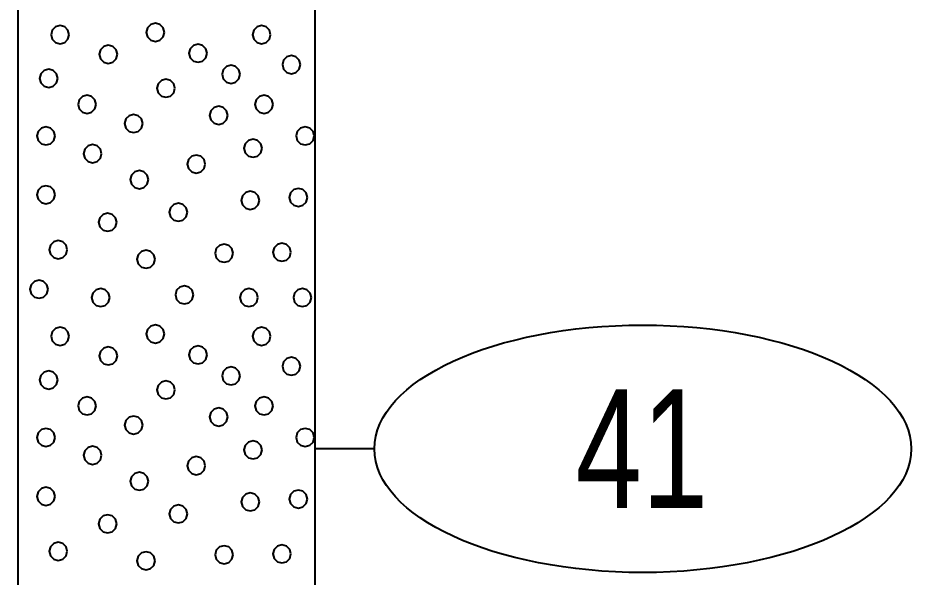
# Model space of a CAD drawing. Extents: x -76 to 974, y -1080 to -735.
# Drawn here: x -39.67 to -32.15, y -821.59 to -816.88 of the extents above; entities that cross this region are included whole.
import ezdxf
from ezdxf.enums import TextEntityAlignment as Align

# ---------------------------------------------------------------- set-up
doc = ezdxf.new("R2010")
doc.units = 0
doc.header["$LTSCALE"] = 0.36
doc.layers.add('27', color=7, linetype='Continuous', lineweight=40)

msp = doc.modelspace()

# ---------------------------------------------------------------- linework, layer by layer
at = {"layer": '27'}
for p, q in [((-39.6667, -816.8053), (-39.6667, -826.0053)), ((-37.1667, -826.0053), (-37.1667, -816.8053)), ((-36.6667, -820.5053), (-37.1667, -820.5053))]:
    msp.add_line(p, q, dxfattribs=at)
for points in [[(-38.4338, -816.9983), (-38.444, -816.9602), (-38.4719, -816.9323), (-38.51, -816.9221), (-38.5481, -816.9323), (-38.576, -816.9602), (-38.5862, -816.9983), (-38.576, -817.0364), (-38.5481, -817.0643), (-38.51, -817.0745), (-38.4719, -817.0643), (-38.444, -817.0364)], [(-39.2348, -817.0179), (-39.245, -816.9798), (-39.2729, -816.9519), (-39.311, -816.9417), (-39.3491, -816.9519), (-39.377, -816.9798), (-39.3872, -817.0179), (-39.377, -817.056), (-39.3491, -817.0839), (-39.311, -817.0941), (-39.2729, -817.0839), (-39.245, -817.056)], [(-37.5402, -817.018), (-37.5504, -816.9799), (-37.5783, -816.952), (-37.6164, -816.9418), (-37.6545, -816.952), (-37.6824, -816.9799), (-37.6926, -817.018), (-37.6824, -817.0561), (-37.6545, -817.084), (-37.6164, -817.0942), (-37.5783, -817.084), (-37.5504, -817.0561)], [(-38.8299, -817.1832), (-38.8401, -817.1451), (-38.868, -817.1172), (-38.9061, -817.107), (-38.9442, -817.1172), (-38.9721, -817.1451), (-38.9823, -817.1832), (-38.9721, -817.2213), (-38.9442, -817.2492), (-38.9061, -817.2594), (-38.868, -817.2492), (-38.8401, -817.2213)], [(-38.0748, -817.1742), (-38.085, -817.1361), (-38.1129, -817.1082), (-38.151, -817.098), (-38.1891, -817.1082), (-38.217, -817.1361), (-38.2272, -817.1742), (-38.217, -817.2123), (-38.1891, -817.2402), (-38.151, -817.2504), (-38.1129, -817.2402), (-38.085, -817.2123)], [(-37.2893, -817.2701), (-37.2995, -817.232), (-37.3274, -817.2041), (-37.3655, -817.1939), (-37.4036, -817.2041), (-37.4315, -817.232), (-37.4417, -817.2701), (-37.4315, -817.3082), (-37.4036, -817.3361), (-37.3655, -817.3463), (-37.3274, -817.3361), (-37.2995, -817.3082)], [(-37.7966, -817.3514), (-37.8068, -817.3133), (-37.8347, -817.2854), (-37.8728, -817.2752), (-37.9109, -817.2854), (-37.9388, -817.3133), (-37.949, -817.3514), (-37.9388, -817.3895), (-37.9109, -817.4174), (-37.8728, -817.4276), (-37.8347, -817.4174), (-37.8068, -817.3895)], [(-39.331, -817.3858), (-39.3412, -817.3477), (-39.3691, -817.3198), (-39.4072, -817.3096), (-39.4453, -817.3198), (-39.4732, -817.3477), (-39.4834, -817.3858), (-39.4732, -817.4239), (-39.4453, -817.4518), (-39.4072, -817.462), (-39.3691, -817.4518), (-39.3412, -817.4239)], [(-38.3449, -817.469), (-38.3551, -817.4309), (-38.383, -817.403), (-38.4211, -817.3928), (-38.4592, -817.403), (-38.4871, -817.4309), (-38.4973, -817.469), (-38.4871, -817.5071), (-38.4592, -817.535), (-38.4211, -817.5452), (-38.383, -817.535), (-38.3551, -817.5071)], [(-39.0081, -817.6044), (-39.0183, -817.5663), (-39.0462, -817.5384), (-39.0843, -817.5282), (-39.1224, -817.5384), (-39.1503, -817.5663), (-39.1605, -817.6044), (-39.1503, -817.6425), (-39.1224, -817.6704), (-39.0843, -817.6806), (-39.0462, -817.6704), (-39.0183, -817.6425)], [(-37.5194, -817.6044), (-37.5296, -817.5663), (-37.5575, -817.5384), (-37.5956, -817.5282), (-37.6337, -817.5384), (-37.6616, -817.5663), (-37.6718, -817.6044), (-37.6616, -817.6425), (-37.6337, -817.6704), (-37.5956, -817.6806), (-37.5575, -817.6704), (-37.5296, -817.6425)], [(-37.9008, -817.6972), (-37.911, -817.6591), (-37.9389, -817.6312), (-37.977, -817.621), (-38.0151, -817.6312), (-38.043, -817.6591), (-38.0532, -817.6972), (-38.043, -817.7353), (-38.0151, -817.7632), (-37.977, -817.7734), (-37.9389, -817.7632), (-37.911, -817.7353)], [(-38.6165, -817.7659), (-38.6267, -817.7278), (-38.6546, -817.6999), (-38.6927, -817.6897), (-38.7308, -817.6999), (-38.7587, -817.7278), (-38.7689, -817.7659), (-38.7587, -817.804), (-38.7308, -817.8319), (-38.6927, -817.8421), (-38.6546, -817.8319), (-38.6267, -817.804)], [(-39.3539, -817.8701), (-39.3641, -817.832), (-39.392, -817.8041), (-39.4301, -817.7939), (-39.4682, -817.8041), (-39.4961, -817.832), (-39.5063, -817.8701), (-39.4961, -817.9082), (-39.4682, -817.9361), (-39.4301, -817.9463), (-39.392, -817.9361), (-39.3641, -817.9082)], [(-37.1736, -817.8701), (-37.1838, -817.832), (-37.2117, -817.8041), (-37.2498, -817.7939), (-37.2879, -817.8041), (-37.3158, -817.832), (-37.326, -817.8701), (-37.3158, -817.9082), (-37.2879, -817.9361), (-37.2498, -817.9463), (-37.2117, -817.9361), (-37.1838, -817.9082)], [(-37.6122, -817.9744), (-37.6224, -817.9363), (-37.6503, -817.9084), (-37.6884, -817.8982), (-37.7265, -817.9084), (-37.7544, -817.9363), (-37.7646, -817.9744), (-37.7544, -818.0125), (-37.7265, -818.0404), (-37.6884, -818.0506), (-37.6503, -818.0404), (-37.6224, -818.0125)], [(-38.9623, -818.0201), (-38.9725, -817.982), (-39.0004, -817.9541), (-39.0385, -817.9439), (-39.0766, -817.9541), (-39.1045, -817.982), (-39.1147, -818.0201), (-39.1045, -818.0582), (-39.0766, -818.0861), (-39.0385, -818.0963), (-39.0004, -818.0861), (-38.9725, -818.0582)], [(-38.0902, -818.1078), (-38.1004, -818.0697), (-38.1283, -818.0419), (-38.1664, -818.0316), (-38.2045, -818.0419), (-38.2324, -818.0697), (-38.2426, -818.1078), (-38.2324, -818.1459), (-38.2045, -818.1738), (-38.1664, -818.184), (-38.1283, -818.1738), (-38.1004, -818.1459)], [(-38.5682, -818.2388), (-38.5784, -818.2007), (-38.6063, -818.1728), (-38.6444, -818.1626), (-38.6825, -818.1728), (-38.7104, -818.2007), (-38.7206, -818.2388), (-38.7104, -818.2769), (-38.6825, -818.3048), (-38.6444, -818.315), (-38.6063, -818.3048), (-38.5784, -818.2769)], [(-39.3539, -818.3659), (-39.3641, -818.3278), (-39.392, -818.2999), (-39.4301, -818.2897), (-39.4682, -818.2999), (-39.4961, -818.3278), (-39.5063, -818.3659), (-39.4961, -818.404), (-39.4682, -818.4319), (-39.4301, -818.4421), (-39.392, -818.4319), (-39.3641, -818.404)], [(-37.6351, -818.413), (-37.6453, -818.3749), (-37.6732, -818.347), (-37.7113, -818.3368), (-37.7494, -818.347), (-37.7773, -818.3749), (-37.7875, -818.413), (-37.7773, -818.4511), (-37.7494, -818.4789), (-37.7113, -818.4892), (-37.6732, -818.4789), (-37.6453, -818.4511)], [(-37.2308, -818.3888), (-37.2411, -818.3507), (-37.2689, -818.3228), (-37.307, -818.3126), (-37.3451, -818.3228), (-37.373, -818.3507), (-37.3832, -818.3888), (-37.373, -818.4269), (-37.3451, -818.4548), (-37.307, -818.465), (-37.2689, -818.4548), (-37.2411, -818.4269)], [(-38.2402, -818.5134), (-38.2504, -818.4753), (-38.2783, -818.4474), (-38.3164, -818.4372), (-38.3545, -818.4474), (-38.3824, -818.4753), (-38.3926, -818.5134), (-38.3824, -818.5515), (-38.3545, -818.5794), (-38.3164, -818.5896), (-38.2783, -818.5794), (-38.2504, -818.5515)], [(-38.8352, -818.5973), (-38.8454, -818.5592), (-38.8733, -818.5313), (-38.9114, -818.5211), (-38.9495, -818.5313), (-38.9774, -818.5592), (-38.9876, -818.5973), (-38.9774, -818.6354), (-38.9495, -818.6633), (-38.9114, -818.6735), (-38.8733, -818.6633), (-38.8454, -818.6354)], [(-39.2509, -818.8287), (-39.2611, -818.7906), (-39.289, -818.7627), (-39.3271, -818.7525), (-39.3652, -818.7627), (-39.3931, -818.7906), (-39.4033, -818.8287), (-39.3931, -818.8668), (-39.3652, -818.8946), (-39.3271, -818.9049), (-39.289, -818.8946), (-39.2611, -818.8668)], [(-37.855, -818.8579), (-37.8653, -818.8198), (-37.8931, -818.7919), (-37.9312, -818.7817), (-37.9693, -818.7919), (-37.9972, -818.8198), (-38.0074, -818.8579), (-37.9972, -818.896), (-37.9693, -818.9239), (-37.9312, -818.9341), (-37.8931, -818.9239), (-37.8653, -818.896)], [(-37.3694, -818.8503), (-37.3796, -818.8122), (-37.4075, -818.7843), (-37.4456, -818.7741), (-37.4837, -818.7843), (-37.5116, -818.8122), (-37.5218, -818.8503), (-37.5116, -818.8884), (-37.4837, -818.9163), (-37.4456, -818.9265), (-37.4075, -818.9163), (-37.3796, -818.8884)], [(-38.5123, -818.9087), (-38.5225, -818.8706), (-38.5504, -818.8428), (-38.5885, -818.8325), (-38.6266, -818.8428), (-38.6545, -818.8706), (-38.6647, -818.9087), (-38.6545, -818.9468), (-38.6266, -818.9747), (-38.5885, -818.9849), (-38.5504, -818.9747), (-38.5225, -818.9468)], [(-39.4123, -819.1617), (-39.4226, -819.1236), (-39.4504, -819.0957), (-39.4885, -819.0855), (-39.5266, -819.0957), (-39.5545, -819.1236), (-39.5647, -819.1617), (-39.5545, -819.1998), (-39.5266, -819.2277), (-39.4885, -819.2379), (-39.4504, -819.2277), (-39.4226, -819.1998)], [(-38.8937, -819.2316), (-38.9039, -819.1935), (-38.9318, -819.1657), (-38.9699, -819.1554), (-39.008, -819.1657), (-39.0359, -819.1935), (-39.0461, -819.2316), (-39.0359, -819.2697), (-39.008, -819.2976), (-38.9699, -819.3078), (-38.9318, -819.2976), (-38.9039, -819.2697)], [(-38.1894, -819.2088), (-38.1996, -819.1707), (-38.2275, -819.1428), (-38.2656, -819.1326), (-38.3037, -819.1428), (-38.3316, -819.1707), (-38.3418, -819.2088), (-38.3316, -819.2469), (-38.3037, -819.2748), (-38.2656, -819.285), (-38.2275, -819.2748), (-38.1996, -819.2469)], [(-37.6466, -819.2316), (-37.6568, -819.1935), (-37.6847, -819.1657), (-37.7228, -819.1554), (-37.7609, -819.1657), (-37.7887, -819.1935), (-37.799, -819.2316), (-37.7887, -819.2697), (-37.7609, -819.2976), (-37.7228, -819.3078), (-37.6847, -819.2976), (-37.6568, -819.2697)], [(-37.1965, -819.2316), (-37.2067, -819.1935), (-37.2346, -819.1657), (-37.2727, -819.1554), (-37.3108, -819.1657), (-37.3387, -819.1935), (-37.3489, -819.2316), (-37.3387, -819.2697), (-37.3108, -819.2976), (-37.2727, -819.3078), (-37.2346, -819.2976), (-37.2067, -819.2697)], [(-39.2348, -819.5579), (-39.245, -819.5198), (-39.2729, -819.4919), (-39.311, -819.4817), (-39.3491, -819.4919), (-39.377, -819.5198), (-39.3872, -819.5579), (-39.377, -819.596), (-39.3491, -819.6239), (-39.311, -819.6341), (-39.2729, -819.6239), (-39.245, -819.596)], [(-38.4338, -819.5383), (-38.444, -819.5002), (-38.4719, -819.4723), (-38.51, -819.4621), (-38.5481, -819.4723), (-38.576, -819.5002), (-38.5862, -819.5383), (-38.576, -819.5764), (-38.5481, -819.6043), (-38.51, -819.6145), (-38.4719, -819.6043), (-38.444, -819.5764)], [(-37.5402, -819.558), (-37.5504, -819.5199), (-37.5783, -819.492), (-37.6164, -819.4818), (-37.6545, -819.492), (-37.6824, -819.5199), (-37.6926, -819.558), (-37.6824, -819.5961), (-37.6545, -819.624), (-37.6164, -819.6342), (-37.5783, -819.624), (-37.5504, -819.5961)], [(-38.8299, -819.7232), (-38.8401, -819.6851), (-38.868, -819.6572), (-38.9061, -819.647), (-38.9442, -819.6572), (-38.9721, -819.6851), (-38.9823, -819.7232), (-38.9721, -819.7613), (-38.9442, -819.7892), (-38.9061, -819.7994), (-38.868, -819.7892), (-38.8401, -819.7613)], [(-38.0748, -819.7142), (-38.085, -819.6761), (-38.1129, -819.6482), (-38.151, -819.638), (-38.1891, -819.6482), (-38.217, -819.6761), (-38.2272, -819.7142), (-38.217, -819.7523), (-38.1891, -819.7802), (-38.151, -819.7904), (-38.1129, -819.7802), (-38.085, -819.7523)], [(-37.2893, -819.8101), (-37.2995, -819.772), (-37.3274, -819.7441), (-37.3655, -819.7339), (-37.4036, -819.7441), (-37.4315, -819.772), (-37.4417, -819.8101), (-37.4315, -819.8482), (-37.4036, -819.8761), (-37.3655, -819.8863), (-37.3274, -819.8761), (-37.2995, -819.8482)], [(-39.331, -819.9258), (-39.3412, -819.8877), (-39.3691, -819.8598), (-39.4072, -819.8496), (-39.4453, -819.8598), (-39.4732, -819.8877), (-39.4834, -819.9258), (-39.4732, -819.9639), (-39.4453, -819.9918), (-39.4072, -820.002), (-39.3691, -819.9918), (-39.3412, -819.9639)], [(-37.7966, -819.8914), (-37.8068, -819.8533), (-37.8347, -819.8254), (-37.8728, -819.8152), (-37.9109, -819.8254), (-37.9388, -819.8533), (-37.949, -819.8914), (-37.9388, -819.9295), (-37.9109, -819.9574), (-37.8728, -819.9676), (-37.8347, -819.9574), (-37.8068, -819.9295)], [(-38.3449, -820.009), (-38.3551, -819.9709), (-38.383, -819.943), (-38.4211, -819.9328), (-38.4592, -819.943), (-38.4871, -819.9709), (-38.4973, -820.009), (-38.4871, -820.0471), (-38.4592, -820.075), (-38.4211, -820.0852), (-38.383, -820.075), (-38.3551, -820.0471)], [(-39.0081, -820.1444), (-39.0183, -820.1063), (-39.0462, -820.0784), (-39.0843, -820.0682), (-39.1224, -820.0784), (-39.1503, -820.1063), (-39.1605, -820.1444), (-39.1503, -820.1825), (-39.1224, -820.2104), (-39.0843, -820.2206), (-39.0462, -820.2104), (-39.0183, -820.1825)], [(-37.5194, -820.1444), (-37.5296, -820.1063), (-37.5575, -820.0784), (-37.5956, -820.0682), (-37.6337, -820.0784), (-37.6616, -820.1063), (-37.6718, -820.1444), (-37.6616, -820.1825), (-37.6337, -820.2104), (-37.5956, -820.2206), (-37.5575, -820.2104), (-37.5296, -820.1825)], [(-37.9008, -820.2372), (-37.911, -820.1991), (-37.9389, -820.1712), (-37.977, -820.161), (-38.0151, -820.1712), (-38.043, -820.1991), (-38.0532, -820.2372), (-38.043, -820.2753), (-38.0151, -820.3032), (-37.977, -820.3134), (-37.9389, -820.3032), (-37.911, -820.2753)], [(-38.6165, -820.3059), (-38.6267, -820.2678), (-38.6546, -820.2399), (-38.6927, -820.2297), (-38.7308, -820.2399), (-38.7587, -820.2678), (-38.7689, -820.3059), (-38.7587, -820.344), (-38.7308, -820.3719), (-38.6927, -820.3821), (-38.6546, -820.3719), (-38.6267, -820.344)], [(-39.3539, -820.4101), (-39.3641, -820.372), (-39.392, -820.3441), (-39.4301, -820.3339), (-39.4682, -820.3441), (-39.4961, -820.372), (-39.5063, -820.4101), (-39.4961, -820.4482), (-39.4682, -820.4761), (-39.4301, -820.4863), (-39.392, -820.4761), (-39.3641, -820.4482)], [(-37.1736, -820.4101), (-37.1838, -820.372), (-37.2117, -820.3441), (-37.2498, -820.3339), (-37.2879, -820.3441), (-37.3158, -820.372), (-37.326, -820.4101), (-37.3158, -820.4482), (-37.2879, -820.4761), (-37.2498, -820.4863), (-37.2117, -820.4761), (-37.1838, -820.4482)], [(-37.6122, -820.5144), (-37.6224, -820.4763), (-37.6503, -820.4484), (-37.6884, -820.4382), (-37.7265, -820.4484), (-37.7544, -820.4763), (-37.7646, -820.5144), (-37.7544, -820.5525), (-37.7265, -820.5804), (-37.6884, -820.5906), (-37.6503, -820.5804), (-37.6224, -820.5525)], [(-38.9623, -820.5601), (-38.9725, -820.522), (-39.0004, -820.4941), (-39.0385, -820.4839), (-39.0766, -820.4941), (-39.1045, -820.522), (-39.1147, -820.5601), (-39.1045, -820.5982), (-39.0766, -820.6261), (-39.0385, -820.6363), (-39.0004, -820.6261), (-38.9725, -820.5982)], [(-38.0902, -820.6478), (-38.1004, -820.6097), (-38.1283, -820.5819), (-38.1664, -820.5716), (-38.2045, -820.5819), (-38.2324, -820.6097), (-38.2426, -820.6478), (-38.2324, -820.6859), (-38.2045, -820.7138), (-38.1664, -820.724), (-38.1283, -820.7138), (-38.1004, -820.6859)], [(-38.5682, -820.7788), (-38.5784, -820.7407), (-38.6063, -820.7128), (-38.6444, -820.7026), (-38.6825, -820.7128), (-38.7104, -820.7407), (-38.7206, -820.7788), (-38.7104, -820.8169), (-38.6825, -820.8448), (-38.6444, -820.855), (-38.6063, -820.8448), (-38.5784, -820.8169)], [(-39.3539, -820.9059), (-39.3641, -820.8678), (-39.392, -820.8399), (-39.4301, -820.8297), (-39.4682, -820.8399), (-39.4961, -820.8678), (-39.5063, -820.9059), (-39.4961, -820.944), (-39.4682, -820.9719), (-39.4301, -820.9821), (-39.392, -820.9719), (-39.3641, -820.944)], [(-37.6351, -820.953), (-37.6453, -820.9149), (-37.6732, -820.887), (-37.7113, -820.8768), (-37.7494, -820.887), (-37.7773, -820.9149), (-37.7875, -820.953), (-37.7773, -820.9911), (-37.7494, -821.0189), (-37.7113, -821.0292), (-37.6732, -821.0189), (-37.6453, -820.9911)], [(-37.2308, -820.9288), (-37.2411, -820.8907), (-37.2689, -820.8628), (-37.307, -820.8526), (-37.3451, -820.8628), (-37.373, -820.8907), (-37.3832, -820.9288), (-37.373, -820.9669), (-37.3451, -820.9948), (-37.307, -821.005), (-37.2689, -820.9948), (-37.2411, -820.9669)], [(-38.2402, -821.0534), (-38.2504, -821.0153), (-38.2783, -820.9874), (-38.3164, -820.9772), (-38.3545, -820.9874), (-38.3824, -821.0153), (-38.3926, -821.0534), (-38.3824, -821.0915), (-38.3545, -821.1194), (-38.3164, -821.1296), (-38.2783, -821.1194), (-38.2504, -821.0915)], [(-38.8352, -821.1373), (-38.8454, -821.0992), (-38.8733, -821.0713), (-38.9114, -821.0611), (-38.9495, -821.0713), (-38.9774, -821.0992), (-38.9876, -821.1373), (-38.9774, -821.1754), (-38.9495, -821.2033), (-38.9114, -821.2135), (-38.8733, -821.2033), (-38.8454, -821.1754)], [(-39.2509, -821.3687), (-39.2611, -821.3306), (-39.289, -821.3027), (-39.3271, -821.2925), (-39.3652, -821.3027), (-39.3931, -821.3306), (-39.4033, -821.3687), (-39.3931, -821.4068), (-39.3652, -821.4346), (-39.3271, -821.4449), (-39.289, -821.4346), (-39.2611, -821.4068)], [(-37.855, -821.3979), (-37.8653, -821.3598), (-37.8931, -821.3319), (-37.9312, -821.3217), (-37.9693, -821.3319), (-37.9972, -821.3598), (-38.0074, -821.3979), (-37.9972, -821.436), (-37.9693, -821.4639), (-37.9312, -821.4741), (-37.8931, -821.4639), (-37.8653, -821.436)], [(-37.3694, -821.3903), (-37.3796, -821.3522), (-37.4075, -821.3243), (-37.4456, -821.3141), (-37.4837, -821.3243), (-37.5116, -821.3522), (-37.5218, -821.3903), (-37.5116, -821.4284), (-37.4837, -821.4563), (-37.4456, -821.4665), (-37.4075, -821.4563), (-37.3796, -821.4284)], [(-38.5123, -821.4487), (-38.5225, -821.4106), (-38.5504, -821.3828), (-38.5885, -821.3725), (-38.6266, -821.3828), (-38.6545, -821.4106), (-38.6647, -821.4487), (-38.6545, -821.4868), (-38.6266, -821.5147), (-38.5885, -821.5249), (-38.5504, -821.5147), (-38.5225, -821.4868)]]:
    msp.add_lwpolyline(points, close=True, dxfattribs=at)
msp.add_ellipse((-34.4093, -820.5053), major_axis=(2.2574, 0), ratio=0.461538, dxfattribs=at)

# ---------------------------------------------------------------- texts
at = {"layer": '27', "width": 0.75}
msp.add_text('41', height=1, dxfattribs=at).set_placement((-34.4166, -821.0053), align=Align.CENTER)

doc.saveas('drawing.dxf')
